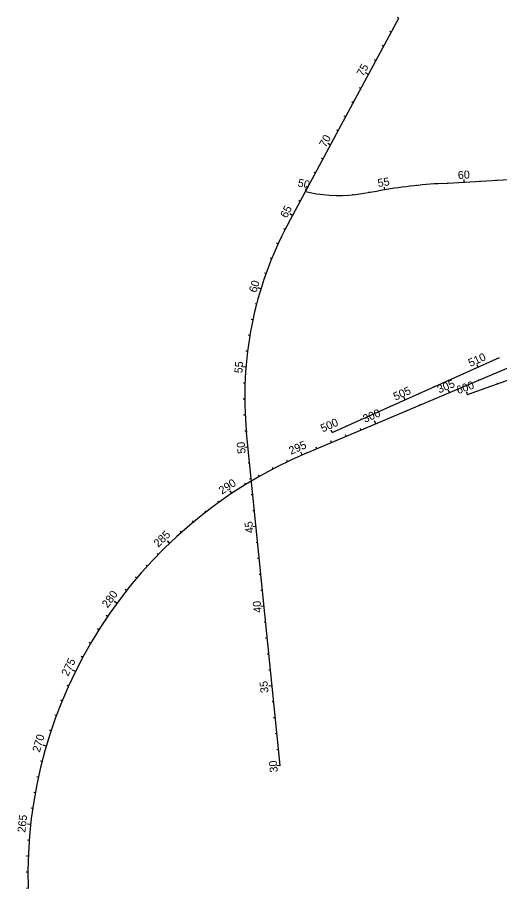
# Model space of a CAD drawing. Extents: x 448091 to 665917, y 1461380 to 1587607.
# Drawn here: x 477143 to 480156, y 1547913 to 1553357 of the extents above; entities that cross this region are included whole.
import ezdxf

# ---------------------------------------------------------------- set-up
doc = ezdxf.new("R2010")
doc.units = 0
doc.layers.add('TextShtNo', color=7, linetype='Continuous')
doc.layers.add('TextTitle', color=7, linetype='Continuous')

msp = doc.modelspace()

# ---------------------------------------------------------------- linework, layer by layer
at = {"layer": 'TextShtNo'}
for p, q in [((479166.6, 1552683.2), (479526.7, 1553352.2)), ((478834.9, 1552066.7), (479166.6, 1552683.2)), ((479797.3, 1552319.6), (480754.8, 1552375.7)), ((478943.9, 1552269.3), (478973.2, 1552262.9)), ((478973.2, 1552262.9), (478973.2, 1552262.9)), ((479295.7, 1552255.9), (479400.1, 1552273.9)), ((478957.7, 1550638.4), (482323.7, 1552061)), ((479109.9, 1550763.5), (480156.5, 1551231.9)), ((479956.8, 1550999.8), (480519.1, 1551203.5)), ((478784.4, 1548682.4), (478575.1, 1550763.7))]:
    msp.add_line(p, q, dxfattribs=at)
for centre, radius, start, end in [((480006.8, 1548748.8), 3576.9, 93.358, 99.7652), ((479152.5, 1553088.2), 844.5, 257.7413, 279.7652), ((480834.1, 1550990.8), 2270.4, 151.712, 185.7414), ((480073, 1547999.6), 2864.8, 112.9115, 181.7245)]:
    msp.add_arc(centre, radius, start, end, dxfattribs=at)
at = {"layer": 'TextTitle'}
for p, q in [((479526.7, 1553352.2), (479517.9, 1553357)), ((479479.3, 1553264.2), (479470.5, 1553268.9)), ((479431.9, 1553176.1), (479423.1, 1553180.9)), ((479384.5, 1553088.1), (479375.7, 1553092.8)), ((479337.1, 1553000), (479318.2, 1553010.2)), ((479289.7, 1552912), (479280.9, 1552916.7)), ((479242.3, 1552823.9), (479233.5, 1552828.6)), ((479195, 1552735.8), (479186.1, 1552740.6)), ((479147.6, 1552647.8), (479138.8, 1552652.5)), ((479100.2, 1552559.7), (479082.6, 1552569.2)), ((479052.8, 1552471.7), (479044, 1552476.4)), ((479005.4, 1552383.6), (478996.6, 1552388.3)), ((479637.3, 1552306.6), (479636.9, 1552309.9)), ((479736.9, 1552315.5), (479736.6, 1552318.9)), ((479835.8, 1552321.8), (479835.6, 1552325.2)), ((479935.6, 1552327.7), (479934.7, 1552344)), ((480035.4, 1552333.5), (480035.2, 1552336.9)), ((480135.3, 1552339.4), (480135.1, 1552342.8)), ((478943.9, 1552269.3), (478947.4, 1552285.3)), ((478948.5, 1552277.9), (478947, 1552278.8)), ((478958, 1552295.6), (478949.2, 1552300.3)), ((479042.1, 1552250.9), (479042.6, 1552254.3)), ((479141.8, 1552243.7), (479141.9, 1552247.1)), ((479241.6, 1552248.4), (479241.3, 1552251.8)), ((479340.5, 1552263.6), (479339.9, 1552267)), ((479439, 1552280.4), (479436.4, 1552296.5)), ((479538, 1552294.8), (479537.5, 1552298.2)), ((478910.6, 1552207.5), (478901.8, 1552212.2)), ((478863.2, 1552119.4), (478845.6, 1552128.9)), ((478816.1, 1552031.2), (478807.3, 1552035.8)), ((478772.3, 1551941.3), (478763.2, 1551945.5)), ((478732.4, 1551849.6), (478723.2, 1551853.4)), ((478696.7, 1551756.3), (478687.2, 1551759.6)), ((478665, 1551661.4), (478645.9, 1551667.3)), ((478637.6, 1551565.3), (478627.9, 1551567.8)), ((478614.4, 1551468), (478604.7, 1551470.1)), ((478595.6, 1551369.8), (478585.7, 1551371.5)), ((478581.1, 1551270.9), (478571.1, 1551272.1)), ((480113.9, 1551212.8), (480112.5, 1551216)), ((478570.9, 1551171.4), (478551, 1551173)), ((480022.7, 1551172), (480016, 1551186.9)), ((479931.4, 1551131.1), (479930, 1551134.2)), ((480119.2, 1551129.3), (480117.9, 1551132.4)), ((480119.2, 1551129.3), (480117.9, 1551132.4)), ((478565.2, 1551071.6), (478555.2, 1551071.9)), ((479748.8, 1551049.4), (479747.4, 1551052.5)), ((479840.1, 1551090.3), (479838.7, 1551093.4)), ((479935, 1551051.4), (479933.7, 1551054.5)), ((479935, 1551051.4), (479933.7, 1551054.5)), ((480027.1, 1551090.3), (480025.8, 1551093.5)), ((480027.1, 1551090.3), (480025.8, 1551093.5)), ((480144.9, 1551067.9), (480143.7, 1551071.1)), ((479657.6, 1551008.6), (479656.2, 1551011.7)), ((479842.9, 1551012.5), (479836.5, 1551027.6)), ((479842.9, 1551012.5), (479840.4, 1551018.4)), ((479956.8, 1550999.8), (479951.2, 1551015.2)), ((480050.8, 1551033.9), (480049.7, 1551037.1)), ((478563.8, 1550971.6), (478553.8, 1550971.5)), ((479566.3, 1550967.7), (479559.6, 1550982.7)), ((479750.8, 1550973.5), (479749.5, 1550976.7)), ((479750.8, 1550973.5), (479749.5, 1550976.7)), ((479383.7, 1550886), (479382.3, 1550889.1)), ((479475, 1550926.9), (479473.6, 1550930)), ((479566.6, 1550895.7), (479565.2, 1550898.8)), ((479566.6, 1550895.7), (479565.2, 1550898.8)), ((479658.7, 1550934.6), (479657.4, 1550937.7)), ((479658.7, 1550934.6), (479657.4, 1550937.7)), ((478566.9, 1550871.6), (478556.9, 1550871.1)), ((479292.5, 1550845.2), (479291.1, 1550848.3)), ((479382.4, 1550817.8), (479374.6, 1550836.2)), ((479474.5, 1550856.8), (479473.1, 1550859.9)), ((479474.5, 1550856.8), (479473.1, 1550859.9)), ((479109.9, 1550763.5), (479103.2, 1550778.4)), ((479201.2, 1550804.3), (479199.8, 1550807.4)), ((479290.2, 1550778.9), (479286.3, 1550788.1)), ((478574.3, 1550771.9), (478564.3, 1550770.9)), ((479198.1, 1550740), (479194.2, 1550749.2)), ((478584.3, 1550672.4), (478564.4, 1550670.4)), ((479013.9, 1550662.1), (479010, 1550671.3)), ((479106, 1550701), (479102.1, 1550710.2)), ((478921.9, 1550622.9), (478913.9, 1550641.2)), ((478594.3, 1550572.9), (478584.3, 1550571.9)), ((478831.1, 1550581.2), (478826.7, 1550590.2)), ((478741.7, 1550536.2), (478737.1, 1550545.1)), ((478604.3, 1550473.4), (478594.3, 1550472.4)), ((478654, 1550488.2), (478649, 1550496.9)), ((478483.9, 1550383.2), (478472.8, 1550399.8)), ((478570.1, 1550438.5), (478565.2, 1550447.2)), ((478614.3, 1550373.9), (478604.3, 1550372.9)), ((478401.6, 1550326.3), (478395.8, 1550334.4)), ((478321.5, 1550266.5), (478315.3, 1550274.4)), ((478624.3, 1550274.4), (478614.4, 1550273.4)), ((478243.4, 1550204), (478237, 1550211.7)), ((478167.6, 1550138.8), (478160.9, 1550146.3)), ((478634.3, 1550174.9), (478614.4, 1550172.9)), ((478094.1, 1550071), (478080.3, 1550085.5)), ((478644.3, 1550075.4), (478634.4, 1550074.4)), ((478023, 1550000.7), (478015.8, 1550007.7)), ((478654.3, 1549975.9), (478644.4, 1549974.9)), ((477954.4, 1549927.9), (477947, 1549934.7)), ((477888.4, 1549852.8), (477880.8, 1549859.3)), ((478664.3, 1549876.4), (478654.4, 1549875.4)), ((477825.1, 1549775.4), (477817.2, 1549781.6)), ((478674.3, 1549776.9), (478664.4, 1549775.9)), ((477764.5, 1549695.9), (477748.3, 1549707.7)), ((478684.3, 1549677.4), (478664.4, 1549675.4)), ((477706.7, 1549614.3), (477698.4, 1549619.9)), ((477651.7, 1549530.7), (477643.3, 1549536.1)), ((478694.3, 1549577.9), (478684.4, 1549576.9)), ((478704.3, 1549478.4), (478694.4, 1549477.4)), ((477599.8, 1549445.3), (477591.2, 1549450.3)), ((477550.8, 1549358.1), (477542, 1549362.8)), ((478714.3, 1549378.9), (478704.4, 1549377.9)), ((477505, 1549269.3), (477487, 1549278.1)), ((478724.3, 1549279.4), (478714.4, 1549278.4)), ((477462.2, 1549178.9), (477453.1, 1549183)), ((478734.3, 1549179.9), (478714.4, 1549177.9)), ((477422.6, 1549087), (477413.4, 1549090.8)), ((478744.3, 1549080.4), (478734.4, 1549079.4)), ((477386.3, 1548993.9), (477376.9, 1548997.3)), ((478754.4, 1548980.9), (478744.4, 1548979.9)), ((477353.2, 1548899.5), (477343.8, 1548902.6)), ((478764.4, 1548881.4), (478754.4, 1548880.4)), ((477323.5, 1548804), (477304.3, 1548809.6)), ((478774.4, 1548781.9), (478764.4, 1548780.9)), ((477297.1, 1548707.6), (477287.4, 1548710)), ((478784.4, 1548682.4), (478764.5, 1548680.4)), ((477274.1, 1548610.3), (477264.3, 1548612.4)), ((477254.5, 1548512.2), (477244.6, 1548514)), ((477238.3, 1548413.5), (477228.4, 1548415)), ((477225.6, 1548314.4), (477205.7, 1548316.5)), ((477216.3, 1548214.8), (477206.4, 1548215.5)), ((477210.6, 1548115), (477200.6, 1548115.4)), ((477208.3, 1548015), (477198.3, 1548015)), ((477209.5, 1547915), (477199.5, 1547914.7))]:
    msp.add_line(p, q, dxfattribs=at)
for centre, radius in [((478943.9, 1552269.3), 1), ((479956.8, 1550999.8), 1), ((478784.4, 1548682.4), 0.5)]:
    msp.add_circle(centre, radius, dxfattribs=at)

# ---------------------------------------------------------------- texts
for s, rotation, p in [('75', 61.712, (479304.4, 1552984.5)), ('70', 61.712, (479069.7, 1552540.8)), ('55', 9.1328, (479398.4, 1552296.7)), ('60', 3.358, (479897.3, 1552346.5)), ('50', 347.7413, (478891.6, 1552301.6)), ('65', 61.712, (478825.8, 1552099.3)), ('60', 72.8198, (478636, 1551633.8)), ('510', 24.1109, (479974.2, 1551172.2)), ('55', 85.4379, (478548.4, 1551131.8)), ('505', 24.1109, (479506, 1550962.1)), ('305', 22.9115, (479779.5, 1551007.4)), ('600', 19.9115, (479897.4, 1551002.2)), ('300', 22.9115, (479314.5, 1550823.3)), ('500', 24.1109, (479051.6, 1550763.4)), ('50', 95.7414, (478569.9, 1550632.9)), ('295', 23.6918, (478852.6, 1550623.3)), ('290', 33.6918, (478422, 1550374.2)), ('45', 95.7414, (478618.8, 1550136.2)), ('285', 43.6918, (478022.9, 1550042.7)), ('280', 53.6918, (477706.8, 1549663.1)), ('40', 95.7414, (478669.8, 1549639.3)), ('275', 63.6918, (477459.2, 1549236.5)), ('35', 95.7414, (478712.7, 1549138.6)), ('270', 73.6918, (477282.5, 1548761.6)), ('30', 95.7414, (478771, 1548641.7)), ('265', 83.6918, (477192, 1548261.6))]:
    msp.add_text(s, height=50, rotation=rotation, dxfattribs=at).set_placement(p)

doc.saveas('drawing.dxf')
